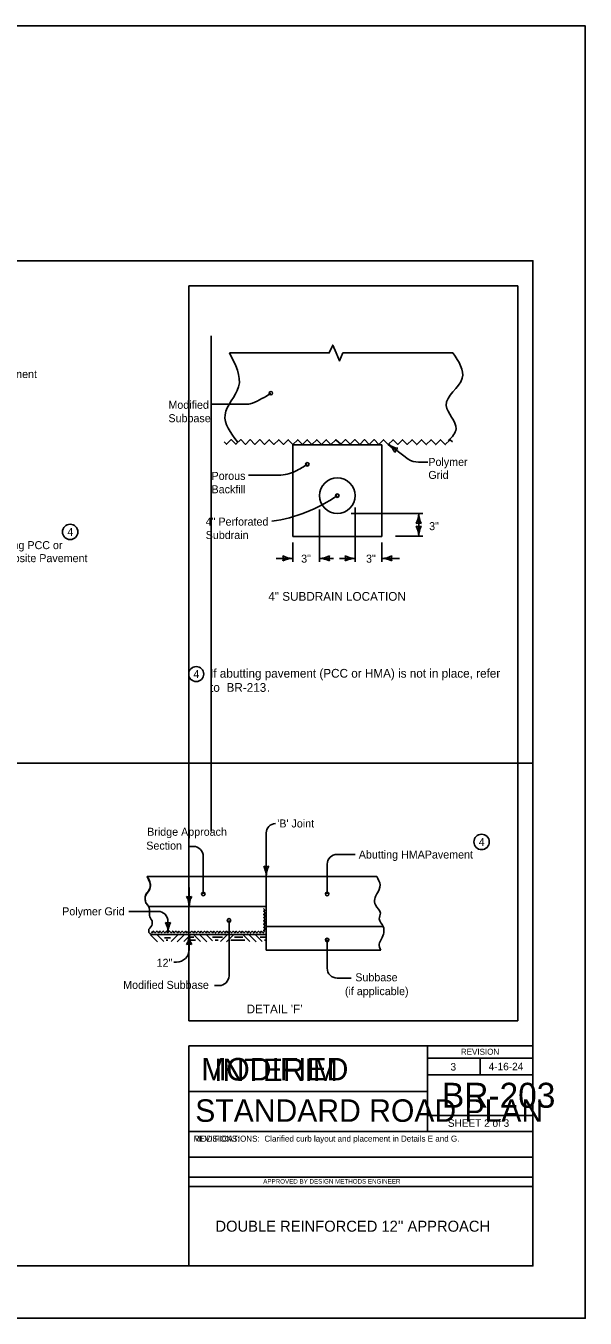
# Model space of a CAD drawing. Extents: x -2135039 to -2124495, y -2139046 to -2132546.
# Drawn here: x -2129213 to -2128095, y -2135130 to -2132546 of the extents above; entities that cross this region are included whole.
import ezdxf

# ---------------------------------------------------------------- set-up
doc = ezdxf.new("R2010")
doc.units = 0
for name, color, linetype in [('Barrier', 7, 'Continuous'), ('BridgeSuperStructureExisting', 7, 'Continuous'), ('Dimension', 7, 'Continuous'), ('dsnAlignmentCurveData', 7, 'Continuous'), ('dsnAlignmentStation', 7, 'Continuous'), ('dsnAlignmentTic', 7, 'Continuous'), ('dsnCellElements', 7, 'Continuous'), ('DsnShtPlotIdentification', 7, 'Continuous'), ('dsnStdLabel', 7, 'Continuous'), ('dsnStdLineWork', 7, 'Continuous'), ('PhoEdgeShoulderPaved', 7, 'Continuous'), ('TC_Barrier', 7, 'Continuous')]:
    doc.layers.add(name, color=color, linetype=linetype)

msp = doc.modelspace()

# ---------------------------------------------------------------- linework, layer by layer
at = {"layer": 'BridgeSuperStructureExisting'}
for p, q in [((-2128769.7, -2133302.8), (-2128841, -2133302.8)), ((-2128679.5, -2133567.4), (-2128679.5, -2133383.9)), ((-2128679.5, -2133383.9), (-2128501.3, -2133383.9)), ((-2128667.7, -2133383.9), (-2128501.3, -2133383.9)), ((-2128501.3, -2133567.4), (-2128501.3, -2133383.9)), ((-2128707.6, -2133444.9), (-2128768.1, -2133444.9)), ((-2128679.5, -2133567.4), (-2128501.3, -2133567.4)), ((-2128732.5, -2134247.1), (-2128732.5, -2134160.3)), ((-2128888.8, -2134187.3), (-2128878.2, -2134187.3)), ((-2128858.4, -2134282.3), (-2128858.4, -2134207.1)), ((-2128610.7, -2134223), (-2128610.7, -2134282.3)), ((-2128554.4, -2134203.2), (-2128590.9, -2134203.2)), ((-2128732.5, -2134247.6), (-2128970.5, -2134247.6)), ((-2128732.5, -2134247.6), (-2128970.2, -2134247.6)), ((-2128732.5, -2134307.6), (-2128732.5, -2134247.6)), ((-2128732.5, -2134247.6), (-2128511.5, -2134247.6)), ((-2128732.5, -2134247.6), (-2128732.5, -2134307.6)), ((-2128886.6, -2134269.2), (-2128886.6, -2134307.6)), ((-2129007.2, -2134317.2), (-2128948.7, -2134317.2)), ((-2128967.4, -2134307.6), (-2128732.5, -2134307.6)), ((-2128732.5, -2134307.6), (-2128967.4, -2134307.6)), ((-2128732.5, -2134347.6), (-2128732.5, -2134307.6)), ((-2128928.9, -2134337), (-2128928.9, -2134359.2)), ((-2128806.9, -2134445.8), (-2128806.9, -2134335.2)), ((-2128732.9, -2134336.1), (-2128732.9, -2134336.1)), ((-2128732.5, -2134347.6), (-2128498.7, -2134347.6)), ((-2128732.5, -2134347.6), (-2128732.5, -2134394.9)), ((-2128963.8, -2134363.7), (-2128949.8, -2134377.7)), ((-2128732.9, -2134363.5), (-2128960.5, -2134363.5)), ((-2128930, -2134363.5), (-2128958.4, -2134363.5)), ((-2128951.4, -2134363.5), (-2128937.4, -2134377.5)), ((-2128924, -2134369.7), (-2128935.9, -2134369.7)), ((-2128932.4, -2134374.6), (-2128929.1, -2134374.6)), ((-2128930, -2134363.5), (-2128930, -2134363.5)), ((-2128831.5, -2134363.5), (-2128930, -2134363.5)), ((-2128930, -2134363.5), (-2128930, -2134363.5)), ((-2128908.6, -2134363.5), (-2128922.6, -2134377.5)), ((-2128896.3, -2134363.7), (-2128910.3, -2134377.7)), ((-2128883.4, -2134363.5), (-2128897.4, -2134377.5)), ((-2128887.8, -2134374.7), (-2128873.7, -2134374.7)), ((-2128887.8, -2134374.7), (-2128873.7, -2134374.7)), ((-2128873.7, -2134374.7), (-2128887.8, -2134374.7)), ((-2128873.7, -2134374.7), (-2128887.8, -2134374.7)), ((-2128886.6, -2134363.2), (-2128886.6, -2134393.4)), ((-2128884, -2134368.9), (-2128877.5, -2134368.9)), ((-2128884, -2134368.9), (-2128877.5, -2134368.9)), ((-2128877.5, -2134368.9), (-2128884, -2134368.9)), ((-2128877.5, -2134368.9), (-2128884, -2134368.9)), ((-2128878.1, -2134363.5), (-2128864.1, -2134377.5)), ((-2128865.2, -2134363.7), (-2128851.2, -2134377.7)), ((-2128852.9, -2134363.5), (-2128840, -2134376.3)), ((-2128819.6, -2134368.9), (-2128839.8, -2134368.9)), ((-2128834.7, -2134374.6), (-2128831.5, -2134374.6)), ((-2128831.5, -2134363.5), (-2128831.5, -2134363.5)), ((-2128732.9, -2134363.5), (-2128831.5, -2134363.5)), ((-2128831.5, -2134363.5), (-2128831.5, -2134363.5)), ((-2128828.3, -2134374.6), (-2128831.5, -2134374.6)), ((-2128828.3, -2134374.6), (-2128828.3, -2134374.6)), ((-2128810.1, -2134363.5), (-2128824.1, -2134377.5)), ((-2128822.5, -2134368.9), (-2128822.5, -2134368.9)), ((-2128797.8, -2134363.7), (-2128811.8, -2134377.7)), ((-2128775.2, -2134374.7), (-2128803, -2134374.7)), ((-2128779, -2134368.9), (-2128796.1, -2134368.9)), ((-2128779, -2134368.9), (-2128783.9, -2134368.9)), ((-2128779.5, -2134363.5), (-2128765.5, -2134377.5)), ((-2128766.7, -2134363.7), (-2128752.7, -2134377.7)), ((-2128754.3, -2134363.5), (-2128740.3, -2134377.5)), ((-2128744.8, -2134368.9), (-2128732.9, -2134368.9)), ((-2128741.9, -2134368.9), (-2128741.9, -2134368.9)), ((-2128736.2, -2134374.6), (-2128736.2, -2134374.6)), ((-2128736.2, -2134374.6), (-2128732.9, -2134374.6)), ((-2128610.7, -2134430.7), (-2128610.7, -2134374.3)), ((-2128732.5, -2134394.9), (-2128503.6, -2134394.9)), ((-2128917.2, -2134418.4), (-2128911.6, -2134418.4)), ((-2128562.9, -2134450.5), (-2128590.9, -2134450.5)), ((-2128835.8, -2134465.6), (-2128826.7, -2134465.6))]:
    msp.add_line(p, q, dxfattribs=at)
for points in [[(-2128806.2, -2133200.5), (-2128606.4, -2133200.5), (-2128599.6, -2133184.7), (-2128592.8, -2133200.5)], [(-2128359.2, -2133200.5), (-2128579.3, -2133200.5), (-2128586.1, -2133216.4), (-2128592.8, -2133200.5)], [(-2128816.9, -2133378.4), (-2128812.2, -2133383.1), (-2128802.6, -2133373.7), (-2128793.2, -2133383.2), (-2128783.6, -2133373.7), (-2128774.2, -2133383.3), (-2128764.7, -2133373.8), (-2128755.2, -2133383.3), (-2128745.6, -2133373.8), (-2128736.2, -2133383.4), (-2128726.6, -2133373.9), (-2128717.1, -2133383.4), (-2128707.6, -2133373.9), (-2128698.1, -2133383.4), (-2128688.6, -2133374), (-2128679.1, -2133383.5), (-2128669.6, -2133374), (-2128660.1, -2133383.6), (-2128650.6, -2133374.1), (-2128641.1, -2133383.6), (-2128631.6, -2133374.1), (-2128622.1, -2133383.6), (-2128612.6, -2133374.2), (-2128603.1, -2133383.7), (-2128593.6, -2133374.2), (-2128587.8, -2133378.8)], [(-2128588.4, -2133378.4), (-2128583.6, -2133383.1), (-2128574.1, -2133373.7), (-2128564.6, -2133383.2), (-2128555.1, -2133373.7), (-2128545.6, -2133383.3), (-2128536.1, -2133373.8), (-2128526.6, -2133383.3), (-2128517, -2133373.8), (-2128507.6, -2133383.4), (-2128498, -2133373.9), (-2128488.6, -2133383.4), (-2128479, -2133373.9), (-2128469.6, -2133383.4), (-2128460, -2133374), (-2128450.5, -2133383.5), (-2128441, -2133374), (-2128431.6, -2133383.6), (-2128422, -2133374.1), (-2128412.5, -2133383.6), (-2128403, -2133374.1), (-2128393.5, -2133383.6), (-2128384, -2133374.2), (-2128374.5, -2133383.7), (-2128365, -2133374.2), (-2128359.8, -2133378.4)], [(-2128735.2, -2134314.2), (-2128737.8, -2134311.6)], [(-2128735.7, -2134357.1), (-2128737.6, -2134355.2), (-2128734.4, -2134352), (-2128737.6, -2134348.8), (-2128734.4, -2134345.7), (-2128737.6, -2134342.5), (-2128734.4, -2134339.4), (-2128737.6, -2134336.2), (-2128734.4, -2134333), (-2128737.6, -2134329.8), (-2128734.4, -2134326.7), (-2128737.5, -2134323.5), (-2128734.4, -2134320.3), (-2128737.5, -2134317.2), (-2128735.2, -2134314.2)], [(-2128962.3, -2134358.1), (-2128960.7, -2134359.7), (-2128957.6, -2134356.5), (-2128954.4, -2134359.7), (-2128951.2, -2134356.6), (-2128948.1, -2134359.7), (-2128944.9, -2134356.6), (-2128941.7, -2134359.7), (-2128938.5, -2134356.6), (-2128935.4, -2134359.8), (-2128932.2, -2134356.6), (-2128929, -2134359.8), (-2128925.9, -2134356.6), (-2128922.7, -2134359.8), (-2128919.5, -2134356.6), (-2128916.4, -2134359.8), (-2128913.2, -2134356.6), (-2128910, -2134359.8), (-2128906.9, -2134356.7), (-2128903.7, -2134359.8), (-2128900.5, -2134356.7), (-2128897.4, -2134359.9), (-2128894.2, -2134356.7), (-2128891, -2134359.9), (-2128887.9, -2134356.7), (-2128886.4, -2134357.8)], [(-2128886.1, -2134358.2), (-2128884.5, -2134359.8), (-2128881.3, -2134356.7), (-2128878.2, -2134359.8), (-2128875, -2134356.7), (-2128871.8, -2134359.9), (-2128868.7, -2134356.7), (-2128865.5, -2134359.9), (-2128862.3, -2134356.7), (-2128859.2, -2134359.9), (-2128856, -2134356.7), (-2128852.8, -2134359.9), (-2128849.7, -2134356.7), (-2128846.5, -2134359.9), (-2128843.3, -2134356.8), (-2128840.2, -2134359.9), (-2128837, -2134356.8), (-2128833.8, -2134360), (-2128830.7, -2134356.8), (-2128827.5, -2134360), (-2128824.3, -2134356.8), (-2128821.2, -2134360), (-2128818, -2134356.8), (-2128814.8, -2134360), (-2128811.6, -2134356.8), (-2128810.2, -2134358)], [(-2128809.8, -2134358.3), (-2128808.3, -2134359.9), (-2128805.1, -2134356.7), (-2128801.9, -2134359.9), (-2128798.7, -2134356.7), (-2128795.6, -2134359.9), (-2128792.4, -2134356.7), (-2128789.2, -2134359.9), (-2128786.1, -2134356.7), (-2128782.9, -2134359.9), (-2128779.7, -2134356.8), (-2128776.6, -2134359.9), (-2128773.4, -2134356.8), (-2128770.2, -2134360), (-2128767.1, -2134356.8), (-2128763.9, -2134360), (-2128760.7, -2134356.8), (-2128757.6, -2134360), (-2128754.4, -2134356.8), (-2128751.2, -2134360), (-2128748.1, -2134356.8), (-2128744.9, -2134360), (-2128741.7, -2134356.9), (-2128738.6, -2134360), (-2128735.7, -2134357.2)]]:
    msp.add_lwpolyline(points, dxfattribs=at)
for centre, radius in [((-2128590.4, -2133485.8), 35.6), ((-2129124.5, -2133558.3), 15.4), ((-2128872.5, -2133842.6), 15), ((-2128302, -2134178.2), 15.4)]:
    msp.add_circle(centre, radius, dxfattribs=at)
for centre, radius, start, end in [((-2128836.7, -2133115.2), 200.9, 292.4048, 304.4007), ((-2128769.7, -2133277.8), 25, 270, 292.4048), ((-2128763.9, -2133257.3), 200.9, 296.5518, 304.4007), ((-2128707.6, -2133369.9), 75, 270, 296.5518), ((-2128768, -2133226.3), 314.4, 278.602, 304.4007), ((-2128470.2, -2133521.4), 42.5, 331.9275, 360), ((-2128385.2, -2133521.4), 42.5, 180, 208.0725), ((-2128427.7, -2133557), 16.4, 72.2666, 107.7334), ((-2128427.7, -2133531.3), 16.4, 252.2666, 287.7333), ((-2128470.2, -2133566.9), 42.5, 360, 28.0725), ((-2128385.2, -2133566.9), 42.5, 151.9275, 180), ((-2128715.1, -2133611.3), 16.4, 342.2666, 17.7333), ((-2128679.5, -2133568.8), 42.5, 241.9275, 270), ((-2128679.5, -2133653.8), 42.5, 90, 118.0725), ((-2128626, -2133568.8), 42.5, 270, 298.0725), ((-2128626, -2133568.8), 42.5, 270, 298.0725), ((-2128626, -2133653.8), 42.5, 61.9275, 90), ((-2128626, -2133653.8), 42.5, 61.9275, 90), ((-2128590.4, -2133611.3), 16.4, 162.2666, 197.7334), ((-2128590.4, -2133611.3), 16.4, 162.2666, 197.7334), ((-2128590.3, -2133611.3), 16.4, 342.2666, 17.7333), ((-2128554.7, -2133568.8), 42.5, 241.9275, 270), ((-2128590.3, -2133611.3), 16.4, 342.2666, 17.7333), ((-2128554.7, -2133568.8), 42.5, 241.9275, 270), ((-2128554.7, -2133653.8), 42.5, 90, 118.0725), ((-2128554.7, -2133653.8), 42.5, 90, 118.0725), ((-2128501.3, -2133568.8), 42.5, 270, 298.0725), ((-2128501.3, -2133653.8), 42.5, 61.9275, 90), ((-2128465.6, -2133611.3), 16.4, 162.2666, 197.7334), ((-2128714, -2134160.3), 18.6, 90, 180), ((-2128878.2, -2134207.1), 19.8, 0, 90), ((-2128590.9, -2134223), 19.8, 90, 180), ((-2128732.5, -2134211.2), 16.5, 252.2666, 287.7333), ((-2128775.3, -2134247.1), 42.7, 360, 28.0725), ((-2128732.5, -2134211.2), 16.5, 252.2666, 287.7333), ((-2128775.3, -2134247.1), 42.7, 360, 28.0725), ((-2128689.8, -2134247.1), 42.7, 151.9275, 180), ((-2128689.8, -2134247.1), 42.7, 151.9275, 180), ((-2128886.6, -2134271.8), 16.5, 252.2666, 287.7333), ((-2128929.3, -2134307.6), 42.7, 360, 28.0725), ((-2128843.8, -2134307.6), 42.7, 151.9275, 180), ((-2128948.7, -2134337), 19.8, 0, 90), ((-2128928.9, -2134323.4), 16.5, 252.2667, 287.7334), ((-2128971.6, -2134359.2), 42.7, 0, 28.0725), ((-2128886.1, -2134359.2), 42.7, 151.9275, 180), ((-2128929.3, -2134363.2), 42.7, 331.9275, 360), ((-2128843.8, -2134363.2), 42.7, 180, 208.0725), ((-2128911.6, -2134393.4), 25, 270, 0), ((-2128886.6, -2134399.1), 16.5, 72.2666, 107.7334), ((-2128590.9, -2134430.7), 19.8, 180, 270), ((-2128826.7, -2134445.8), 19.8, 270, 360)]:
    msp.add_arc(centre, radius, start, end, dxfattribs=at)
for points in [[(-2128806.2, -2133200.5), (-2128787.7, -2133268.4), (-2128814.9, -2133324), (-2128790.2, -2133378.4)], [(-2128359.2, -2133200.5), (-2128340.7, -2133251.1), (-2128372.8, -2133305.5), (-2128353, -2133352.4), (-2128367.8, -2133375.9)], [(-2128970.5, -2134246.8), (-2128964.4, -2134262.1), (-2128964.6, -2134269.1), (-2128974.4, -2134288.3), (-2128972.9, -2134299.7), (-2128966.5, -2134309.7), (-2128965.9, -2134325.2), (-2128960.5, -2134336.1)], [(-2128511.5, -2134247.6), (-2128505, -2134264), (-2128511.1, -2134282.3), (-2128515.7, -2134292.1), (-2128514.1, -2134304.3), (-2128504.3, -2134321), (-2128506.5, -2134331.7), (-2128498.7, -2134347.6), (-2128502, -2134372), (-2128506.5, -2134382.6), (-2128503.6, -2134394.9)], [(-2128967, -2134352.8), (-2128967, -2134359.2), (-2128960.5, -2134363.5)], [(-2128960.5, -2134336.1), (-2128960.5, -2134342.6), (-2128967, -2134352.8)]]:
    msp.add_spline(points, degree=3, dxfattribs=at)
msp.add_open_spline([(-2128970.2, -2134247.6), (-2128968.3, -2134252.4), (-2128966.4, -2134257.3), (-2128964.4, -2134262.1), (-2128963.6, -2134264.3), (-2128964.1, -2134266.9), (-2128964.6, -2134269.1), (-2128966, -2134276), (-2128973.2, -2134281.6), (-2128974.4, -2134288.3), (-2128975, -2134291.9), (-2128974.3, -2134296.1), (-2128972.9, -2134299.7), (-2128971.8, -2134302.6), (-2128969.1, -2134304.9), (-2128967.4, -2134307.6)], degree=3, dxfattribs=at)
at = {"layer": 'Dimension'}
for p, q in [((-2128410.4, -2134585.9), (-2128410.4, -2134677.3)), ((-2128410.4, -2134610.9), (-2128199.4, -2134610.9)), ((-2128304.9, -2134610.9), (-2128304.9, -2134644.1)), ((-2128410.4, -2134644.1), (-2128199.4, -2134644.1)), ((-2128887.5, -2134677.3), (-2128410.4, -2134677.3)), ((-2128410.4, -2134677.3), (-2128410.4, -2134757.3)), ((-2128199.4, -2134725.1), (-2128410.4, -2134725.1)), ((-2128887.5, -2134757.3), (-2128199.4, -2134757.3)), ((-2128887.5, -2134808.3), (-2128199.4, -2134808.3)), ((-2128887.5, -2134848.3), (-2128199.4, -2134848.3)), ((-2128887.5, -2134867.3), (-2128199.4, -2134867.3))]:
    msp.add_line(p, q, dxfattribs=at)
msp.add_lwpolyline([(-2128887.5, -2134585.9), (-2128199.4, -2134585.9), (-2128199.4, -2135026), (-2128887.5, -2135026)], close=True, dxfattribs=at)
msp.add_lwpolyline([(-2128887.5, -2134585.9), (-2128199.4, -2134585.9), (-2128199.4, -2135026), (-2128887.5, -2135026)], close=True, dxfattribs=at)
at = {"layer": 'dsnAlignmentCurveData'}
msp.add_line((-2131334.4, -2134021), (-2128199.4, -2134021), dxfattribs=at)
at = {"layer": 'dsnAlignmentStation'}
msp.add_lwpolyline([(-2131334.4, -2133016), (-2128199.4, -2133016), (-2128199.4, -2135026), (-2131334.4, -2135026)], close=True, dxfattribs=at)
at = {"layer": 'dsnCellElements'}
for centre, radius, start, end in [((-2128513.9, -2133417.3), 42.5, 25.1788, 53.2513), ((-2128463, -2133349.2), 42.5, 233.2513, 261.3238), ((-2128459.9, -2133404.6), 16.4, 125.5179, 160.9846)]:
    msp.add_arc(centre, radius, start, end, dxfattribs=at)
at = {"layer": 'dsnStdLabel'}
for p, q in [((-2128448.6, -2133413), (-2128488.4, -2133383.2)), ((-2128428, -2133418.8), (-2128409.7, -2133418.8)), ((-2128626, -2133513.2), (-2128626, -2133617.9)), ((-2128562.9, -2133521.4), (-2128419.5, -2133521.4)), ((-2128554.7, -2133509.8), (-2128554.7, -2133617.9)), ((-2128427.7, -2133521.4), (-2128427.7, -2133566.9)), ((-2128473.8, -2133566.9), (-2128419.5, -2133566.9)), ((-2128679.5, -2133579.3), (-2128679.5, -2133617.9)), ((-2128501.3, -2133579.3), (-2128501.3, -2133617.9)), ((-2128712.8, -2133611.3), (-2128679.5, -2133611.3)), ((-2128626, -2133611.3), (-2128598.1, -2133611.3)), ((-2128585.8, -2133611.3), (-2128554.7, -2133611.3)), ((-2128501.3, -2133611.3), (-2128466.1, -2133611.3))]:
    msp.add_line(p, q, dxfattribs=at)
msp.add_arc((-2128428, -2133379.2), 39.6, 238.7046, 270, dxfattribs=at)
at = {"layer": 'dsnStdLineWork'}
msp.add_lwpolyline([(-2131438.9, -2135130.5), (-2128094.9, -2135130.5), (-2128094.9, -2132546.5), (-2131438.9, -2132546.5)], close=True, dxfattribs=at)
at = {"layer": 'PhoEdgeShoulderPaved'}
for p, q in [((-2128887.5, -2133066), (-2128887.5, -2134535.9)), ((-2128229.4, -2133066), (-2128887.5, -2133066)), ((-2128229.4, -2133066), (-2128229.4, -2134535.9)), ((-2128842.5, -2133166), (-2128842.5, -2134157.5)), ((-2128229.4, -2134535.9), (-2128887.5, -2134535.9))]:
    msp.add_line(p, q, dxfattribs=at)
at = {"layer": 'TC_Barrier'}
for centre in [(-2128723.2, -2133280.9), (-2128650.4, -2133423.1), (-2128590.4, -2133485.8), (-2128858.4, -2134282.3), (-2128610.7, -2134282.3), (-2128806.9, -2134335.2), (-2128610.7, -2134374.3)]:
    msp.add_circle(centre, 3.54, dxfattribs=at)

# ---------------------------------------------------------------- texts
at = {"layer": 'Barrier'}
for s, p in [('If abutting pavement (PCC or HMA) is not in place, refer ', (-2128844.8, -2133849.8)), ('to ', (-2128844.8, -2133878.1)), ('BR-213', (-2128811.8, -2133878.1)), ('BR-213', (-2128811.8, -2133878.1)), ('.', (-2128731.2, -2133878.1))]:
    msp.add_text(s, height=17.5, dxfattribs=at).set_placement(p)
at = {"layer": 'BridgeSuperStructureExisting'}
for s, height, p in [('4" SUBDRAIN LOCATION', 17.5, (-2128728.3, -2133696)), ('4', 16, (-2128878.2, -2133850.6)), ("DETAIL 'F'", 17.5, (-2128771.7, -2134521))]:
    msp.add_text(s, height=height, dxfattribs=at).set_placement(p)
at = {"layer": 'Dimension'}
for s, height, p in [('REVISION', 12, (-2128343.4, -2134603.8)), ('3', 15, (-2128364.1, -2134635.3)), ('4-16-24', 15, (-2128287.8, -2134634.8)), ('BR-203', 50, (-2128381.2, -2134709.8)), ('STANDARD ROAD PLAN', 45.001, (-2128874.4, -2134737.9)), ('SHEET 2 of 3', 15, (-2128369.4, -2134747.9)), ('Clarified curb layout and placement in Details E and G.', 12, (-2128736.1, -2134777.5)), ('APPROVED BY DESIGN METHODS ENGINEER', 9.003, (-2128738.5, -2134861.4)), ("DOUBLE REINFORCED 12'' APPROACH", 22, (-2128834, -2134957.6))]:
    msp.add_text(s, height=height, dxfattribs=at).set_placement(p)
at = {"layer": 'dsnAlignmentCurveData'}
msp.add_text('REVISIONS:', height=12, dxfattribs=at).set_placement((-2128877.5, -2134777.6))
at = {"layer": 'dsnAlignmentTic'}
for s, height, p in [('MODIFIED', 45, (-2128862.4, -2134655.2)), ('MODIFICATIONS:', 12, (-2128877.5, -2134777.6))]:
    msp.add_text(s, height=height, dxfattribs=at).set_placement(p)
at = {"layer": 'DsnShtPlotIdentification'}
msp.add_text('INTERIM', height=45, dxfattribs=at).set_placement((-2128836.5, -2134656.3))
at = {"layer": 'dsnStdLabel'}
for s, p in [('Composite Pavement', (-2129395.3, -2133250.7)), ('Modified', (-2128928, -2133312.2)), ('Subbase', (-2128928, -2133339)), ('Polymer ', (-2128408.4, -2133426.4)), ('Porous', (-2128841.8, -2133454.3)), ('Grid', (-2128408.4, -2133452.4)), ('Backfill', (-2128841.8, -2133481.1)), ('4', (-2129130.1, -2133566.3)), ('4" Perforated ', (-2128853.5, -2133545.7)), ('3"', (-2128406.9, -2133554.8)), ('Abutting PCC or', (-2129294.4, -2133592.8)), ('Subdrain', (-2128853.5, -2133572.5)), ('Composite Pavement', (-2129294.4, -2133618.8)), ('3"', (-2128662.7, -2133619.8)), ('3"', (-2128533, -2133619.8)), ("'B' Joint", (-2128710.4, -2134149.3)), ('Bridge Approach', (-2128970.5, -2134165.9)), ('4', (-2128307.6, -2134186.2)), ('Section', (-2128972.3, -2134193.6)), ('Abutting HMAPavement', (-2128547.5, -2134211.4)), ('Polymer Grid', (-2129140.4, -2134325)), ('12"', (-2128951.6, -2134427.9)), ('Modified Subbase', (-2129018.5, -2134472.1)), ('Subbase', (-2128554.4, -2134456.9)), ('(if applicable)', (-2128575.2, -2134484.6))]:
    msp.add_text(s, height=16, dxfattribs=at).set_placement(p)

doc.saveas('drawing.dxf')
